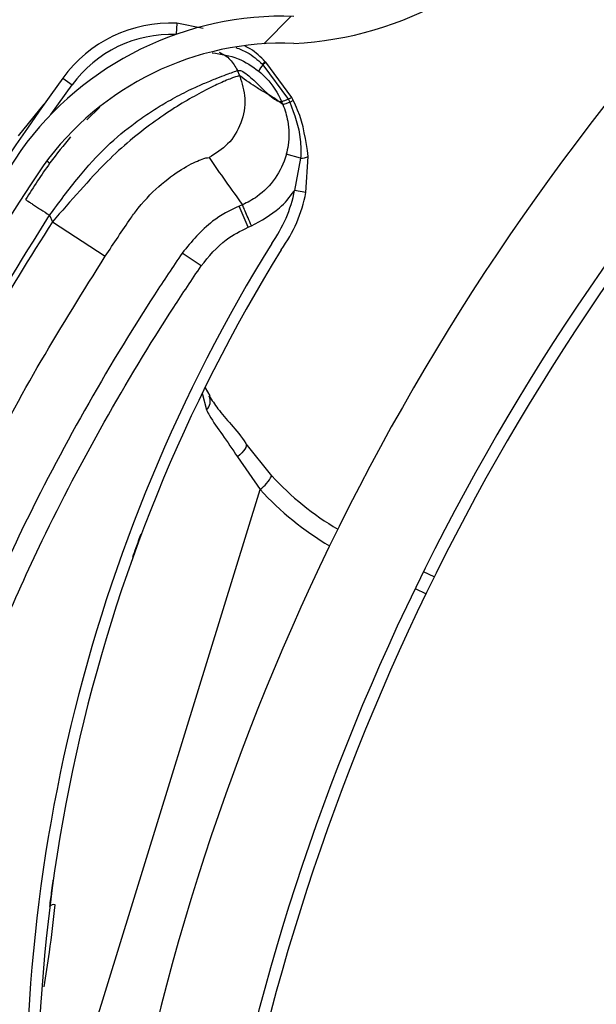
# Model space of a CAD drawing. Header units: inches. Extents: x 170 to 284, y 215 to 248.
# Tile 311 of 656: x 186.2283 to 186.2799, y 244.388 to 244.4761. Entities that reach past the tile are written whole.
import ezdxf

# ---------------------------------------------------------------- set-up
doc = ezdxf.new("R2010")
doc.units = ezdxf.units.IN
doc.header["$LTSCALE"] = 0.25
doc.header["$MEASUREMENT"] = 0
doc.layers.add('ANNOTATIONS', color=1, linetype='Continuous')
doc.layers.add('LH BENCH MOUNT', color=7, linetype='Continuous')
doc.styles.add('ARIAL', font='arial.ttf', dxfattribs={"height": 0.09375})
doc.dimstyles.new('STANDARD$0', dxfattribs={"dimtxt": 0.09375, "dimasz": 0.09375, "dimexe": 0.03125, "dimexo": 0.046875, "dimgap": 0.09, "dimtad": 0, "dimtih": 1, "dimtoh": 1, "dimdec": 4, "dimzin": 0, "dimdsep": 46, "dimtxsty": 'ARIAL', "dimcen": 0.09, "dimadec": 0, "dimazin": 0, "dimtfac": 1, "dimtdec": 4, "dimtofl": 0, "dimtmove": 0, "dimatfit": 1, "dimfxl": 1, "dimtolj": 1, "dimtzin": 0, "dimarcsym": 0})
pattern_1 = [(45, (176.0930244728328, 238.0091787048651), (-0.03026527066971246, 0.03026527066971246), [])]

# ---------------------------------------------------------------- blocks, each defined once
blk = doc.blocks.new('*D111')
at = {"layer": 'ANNOTATIONS', "color": 0, "lineweight": -2, "transparency": 16777216}
for p, q in [((185.296175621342, 244.8942434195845), (185.296175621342, 244.9879934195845)), ((185.9259028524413, 244.8004934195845), (185.264925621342, 244.8004934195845)), ((186.4571933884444, 244.747824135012), (185.264925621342, 244.747824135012)), ((185.296175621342, 244.654074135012), (185.296175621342, 244.560324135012)), ((185.296175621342, 244.560324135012), (185.202425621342, 244.560324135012))]:
    blk.add_line(p, q, dxfattribs=at)
at = {"layer": 'ANNOTATIONS', "color": 0, "transparency": 16777216}
for points in [[(185.280550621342, 244.8942434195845), (185.311800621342, 244.8942434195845), (185.296175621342, 244.8004934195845)], [(185.280550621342, 244.654074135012), (185.311800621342, 244.654074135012), (185.296175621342, 244.747824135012)]]:
    blk.add_solid(points, dxfattribs=at)
at = {"layer": 'defpoints', "color": 0, "transparency": 16777216}
for p in [(185.9727778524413, 244.8004934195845), (185.296175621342, 244.747824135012), (186.5040683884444, 244.747824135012)]:
    blk.add_point(p, dxfattribs=at)
at = {"layer": 'ANNOTATIONS', "color": 0, "transparency": 16777216, "insert": (184.9485229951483, 244.5603241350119), "char_height": 0.09375, "attachment_point": 5, "style": 'ARIAL'}
blk.add_mtext('\\A1;2 5/8"', dxfattribs=at)
blk = doc.blocks.new('*D112')
at = {"layer": 'ANNOTATIONS', "color": 0, "lineweight": -2, "transparency": 16777216}
for p, q in [((185.9644948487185, 245.1675370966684), (185.9644948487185, 245.9014140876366)), ((187.1992356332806, 244.1734105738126), (187.1992356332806, 245.9014140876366)), ((186.0582448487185, 245.8701640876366), (186.271591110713, 245.8701640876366)), ((187.1054856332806, 245.8701640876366), (186.892139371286, 245.8701640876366))]:
    blk.add_line(p, q, dxfattribs=at)
at = {"layer": 'ANNOTATIONS', "color": 0, "transparency": 16777216}
for points in [[(186.0582448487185, 245.8857890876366), (186.0582448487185, 245.8545390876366), (185.9644948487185, 245.8701640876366)], [(187.1054856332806, 245.8857890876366), (187.1054856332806, 245.8545390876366), (187.1992356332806, 245.8701640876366)]]:
    blk.add_solid(points, dxfattribs=at)
at = {"layer": 'defpoints', "color": 0, "transparency": 16777216}
for p in [(187.1992356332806, 245.8701640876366), (185.9644948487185, 245.1206620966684), (187.1992356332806, 244.1265355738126)]:
    blk.add_point(p, dxfattribs=at)
at = {"layer": 'ANNOTATIONS', "color": 0, "transparency": 16777216, "insert": (186.5818652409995, 245.8701640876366), "char_height": 0.09375, "attachment_point": 5, "style": 'ARIAL'}
blk.add_mtext('\\A1;DIM "A"', dxfattribs=at)

msp = doc.modelspace()

# ---------------------------------------------------------------- hatches: boundary and pattern name
at = {"layer": 'LH BENCH MOUNT'}
h = msp.add_hatch(dxfattribs=at)
h.set_pattern_fill('ANSI31', color=256, scale=0.34241245, angle=2.8e-322, style=0)
h.set_pattern_definition([(45, (176.1263761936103, 238.0091787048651), (-0.03026527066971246, 0.03026527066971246), [])])
edge = h.paths.add_edge_path(flags=0)
edge.add_arc((186.41301658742, 243.9014011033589), 0.021400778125, 89.9999999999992, 390.52248781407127, ccw=False)
edge.add_line((186.41301658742, 243.9228018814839), (186.485779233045, 243.9228018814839))
edge.add_arc((186.485779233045, 244.3336968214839), 0.4108949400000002, 270, 450.0000000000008)
edge.add_line((186.485779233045, 244.7445917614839), (186.00212164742, 244.7445917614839))
edge.add_arc((186.00212164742, 244.7488719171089), 0.004280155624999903, 180.0000000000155, 269.9999999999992, ccw=False)
edge.add_line((185.997841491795, 244.7488719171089), (185.997841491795, 244.7916734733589))
edge.add_arc((186.00212164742, 244.7916734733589), 0.004280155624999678, 360, 540, ccw=False)
edge.add_line((186.006401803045, 244.7916734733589), (186.006401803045, 244.7488719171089))
edge.add_line((186.006401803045, 244.7488719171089), (186.003169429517, 244.7488719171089))
edge.add_line((186.003169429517, 244.7488719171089), (186.003169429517, 244.7916734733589))
edge.add_arc((186.00212164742, 244.7916734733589), 0.001047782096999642, 360, 540.0000000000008)
edge.add_line((186.001073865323, 244.7916734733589), (186.001073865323, 244.7488719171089))
edge.add_arc((186.00212164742, 244.7488719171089), 0.001047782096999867, 180, 270)
edge.add_line((186.00212164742, 244.7478241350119), (186.485779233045, 244.7478241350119))
edge.add_arc((186.485779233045, 244.3336968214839), 0.4141273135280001, 269.9999999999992, 450, ccw=False)
edge.add_line((186.485779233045, 243.9195695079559), (186.41301658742, 243.9195695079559))
edge.add_arc((186.41301658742, 243.9014011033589), 0.018168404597, 450.0000000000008, 750.5224878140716)
edge.add_arc((186.4277648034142, 243.9100962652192), 0.001047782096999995, 390.5224878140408, 495.0000000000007)
edge.add_line((186.4270239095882, 243.9108371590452), (186.4183287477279, 243.9021419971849))
edge.add_line((186.4183287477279, 243.9021419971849), (186.4160431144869, 243.9044276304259))
edge.add_line((186.4160431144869, 243.9044276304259), (186.4247382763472, 243.9131227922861))
edge.add_arc((186.4277648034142, 243.9100962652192), 0.004280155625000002, 390.522487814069, 495.0000000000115, ccw=False)
h = msp.add_hatch(dxfattribs=at)
h.set_pattern_fill('ANSI31', color=256, scale=0.34241245, style=0)
h.set_pattern_definition(pattern_1)
edge = h.paths.add_edge_path(flags=0)
edge.add_line((186.4524275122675, 244.7403116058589), (186.1100150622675, 244.7403116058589))
edge.add_line((186.1100150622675, 244.7403116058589), (186.1100150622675, 244.7445917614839))
edge.add_line((186.1100150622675, 244.7445917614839), (186.4524275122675, 244.7445917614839))
edge.add_arc((186.4524275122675, 244.3336968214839), 0.4108949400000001, 269.9999999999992, 450, ccw=False)
edge.add_line((186.4524275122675, 243.9228018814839), (186.3796648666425, 243.9228018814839))
edge.add_line((186.3796648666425, 243.9228018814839), (186.3796648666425, 243.9270820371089))
edge.add_line((186.3796648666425, 243.9270820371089), (186.4524275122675, 243.9270820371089))
edge.add_arc((186.4524275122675, 244.3336968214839), 0.406614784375, 270, 450.0000000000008)
h = msp.add_hatch(dxfattribs=at)
h.set_pattern_fill('ANSI32', color=256, scale=0.34241245, angle=2.8e-322, style=0)
h.set_pattern_definition([(45, (176.0930244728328, 238.0091787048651), (-0.09079581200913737, 0.09079581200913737), []), (45, (176.1535550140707, 238.0091787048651), (-0.09079581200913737, 0.09079581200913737), [])])
edge = h.paths.add_edge_path(flags=0)
edge.add_arc((186.4524275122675, 244.3336968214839), 0.2182879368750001, 180, 540, ccw=False)
edge = h.paths.add_edge_path(flags=0)
edge.add_arc((186.4524275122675, 244.3336968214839), 0.2097276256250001, 180, 540, ccw=False)
h = msp.add_hatch(dxfattribs=at)
h.set_pattern_fill('ANSI31', color=256, scale=0.34241245, angle=2.8e-322, style=0)
h.set_pattern_definition(pattern_1)
edge = h.paths.add_edge_path(flags=0)
edge.add_arc((186.2041794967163, 244.3121942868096), 0.001712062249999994, 432.8696093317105, 455.0800296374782)
edge.add_line((186.20402789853, 244.31389962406), (186.2038141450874, 244.3163041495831))
edge.add_arc((186.2041794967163, 244.3121942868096), 0.004126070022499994, 432.8696093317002, 455.08002963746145, ccw=False)
edge.add_arc((186.2015572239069, 244.3036865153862), 0.01302879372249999, 384.3457767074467, 432.8696093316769, ccw=False)
edge.add_arc((186.196571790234, 244.3019266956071), 0.01830194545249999, 342.8696093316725, 382.9309823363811, ccw=False)
edge.add_arc((186.2028217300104, 244.3000003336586), 0.01176186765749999, 275.0104670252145, 342.86960933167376, ccw=False)
edge.add_arc((186.2015874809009, 244.3037846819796), 0.01566536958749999, 218.1266773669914, 278.30040914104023, ccw=False)
edge.add_arc((186.2089842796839, 244.3099967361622), 0.02532140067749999, 195.7238575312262, 218.8505426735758, ccw=False)
edge.add_arc((186.1993204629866, 244.3063107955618), 0.01504902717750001, 155.0253276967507, 192.1842589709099, ccw=False)
edge.add_arc((186.2108052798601, 244.3013735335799), 0.02754708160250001, 436.1781124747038, 515.802183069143, ccw=False)
edge.add_arc((186.2183269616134, 244.336820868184), 0.008748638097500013, 263.8282282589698, 410.8110415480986)
edge.add_arc((186.2556716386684, 244.3905583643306), 0.05672062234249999, 162.4402450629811, 235.8795090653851, ccw=False)
edge.add_arc((186.4073322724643, 244.3450674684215), 0.2150521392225, 506.2956368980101, 523.0756629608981, ccw=False)
edge.add_arc((186.2518501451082, 244.4475606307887), 0.02884824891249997, 448.028452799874, 504.2833661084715, ccw=False)
edge.add_arc((186.2513591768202, 244.5047904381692), 0.0284373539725, 272.9902032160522, 326.5886769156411)
edge.add_arc((186.2623995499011, 244.4970162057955), 0.01494630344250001, 328.1610501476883, 383.4168014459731)
edge.add_arc((186.2585927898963, 244.4962904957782), 0.0187470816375, 380.8274838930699, 414.3092253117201)
edge.add_arc((186.262141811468, 244.5002487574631), 0.0134739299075, 416.7471667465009, 455.1432550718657)
edge.add_arc((186.2617552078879, 244.5077132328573), 0.006011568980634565, 457.8521419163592, 478.5871829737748)
edge.add_arc((186.2689755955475, 244.4978916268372), 0.01816498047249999, 483.768869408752, 522.869609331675)
edge.add_arc((186.2620712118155, 244.5000197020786), 0.01094007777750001, 522.8696093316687, 612.8696093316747)
edge.add_arc((186.2593985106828, 244.4913483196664), 0.001866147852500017, 252.8696093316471, 268.5118557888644)
edge.add_line((186.2593500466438, 244.4894828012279), (186.2592873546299, 244.4870696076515))
edge.add_arc((186.2593985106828, 244.4913483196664), 0.004280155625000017, 252.8696093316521, 268.51185578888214, ccw=False)
edge.add_arc((186.2620712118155, 244.5000197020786), 0.01335408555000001, 162.8696093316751, 252.86960933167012, ccw=False)
edge.add_arc((186.2689755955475, 244.4978916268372), 0.020578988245, 483.4809676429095, 522.8696093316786, ccw=False)
edge.add_arc((186.2617552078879, 244.5077132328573), 0.008425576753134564, 457.44727651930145, 479.3693202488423, ccw=False)
edge.add_arc((186.262141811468, 244.5002487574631), 0.01588793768, 416.55991158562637, 455.3401900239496, ccw=False)
edge.add_arc((186.2585927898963, 244.4962904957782), 0.02116108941, 380.97414010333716, 414.44678106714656, ccw=False)
edge.add_arc((186.2623995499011, 244.4970162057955), 0.01736031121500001, 328.0498574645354, 383.2354626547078, ccw=False)
edge.add_arc((186.2513591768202, 244.5047904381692), 0.030851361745, 272.78776661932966, 326.6491469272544, ccw=False)
edge.add_arc((186.2518501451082, 244.4475606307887), 0.02643424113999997, 447.8113188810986, 504.1932224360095)
edge.add_arc((186.4073322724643, 244.3450674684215), 0.21263813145, 506.3072777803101, 523.0792988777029)
edge.add_arc((186.2556716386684, 244.3905583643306), 0.05430661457, 522.426235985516, 595.9841441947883)
edge.add_arc((186.2183269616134, 244.336820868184), 0.01116264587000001, 262.93064822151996, 411.39869652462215, ccw=False)
edge.add_arc((186.2108052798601, 244.3013735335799), 0.02513307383, 435.8410095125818, 515.8402671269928)
edge.add_arc((186.1993204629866, 244.3063107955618), 0.01263501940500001, 514.9526566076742, 551.8523061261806)
edge.add_arc((186.2089842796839, 244.3099967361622), 0.022907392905, 195.9139156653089, 218.8893245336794)
edge.add_arc((186.2015874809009, 244.3037846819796), 0.01325136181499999, 218.0618497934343, 278.6048591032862)
edge.add_arc((186.2028217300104, 244.3000003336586), 0.009347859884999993, 274.5921334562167, 342.8696093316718)
edge.add_arc((186.196571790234, 244.3019266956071), 0.01588793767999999, 342.8696093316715, 382.8217882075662)
edge.add_arc((186.2015572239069, 244.3036865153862), 0.01061478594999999, 384.5041106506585, 432.869609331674)

# ---------------------------------------------------------------- linework, layer by layer
for p, q in [((186.2423726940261, 244.4757912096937), (186.2423305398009, 244.4747929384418)), ((186.2447391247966, 244.4753229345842), (186.2423726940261, 244.4757912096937)), ((186.25003413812, 244.472115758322), (186.2500349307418, 244.4721150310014)), ((186.2500349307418, 244.4721150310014), (186.2500855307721, 244.4720682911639)), ((186.2500855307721, 244.4720682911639), (186.2500862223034, 244.4720676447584)), ((186.2500862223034, 244.4720676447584), (186.2523793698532, 244.4689704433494)), ((186.2502937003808, 244.4723391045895), (186.2502929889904, 244.4723398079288)), ((186.250343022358, 244.4722900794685), (186.2502937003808, 244.4723391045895)), ((186.2503437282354, 244.4722893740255), (186.250343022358, 244.4722900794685)), ((186.2526613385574, 244.4691435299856), (186.2503437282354, 244.4722893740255)), ((186.2321760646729, 244.4708680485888), (186.2330067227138, 244.4702637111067)), ((186.2480101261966, 244.4710631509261), (186.2477989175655, 244.4715587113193)), ((186.2497132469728, 244.4714951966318), (186.2497138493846, 244.4714946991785)), ((186.2311035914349, 244.4676056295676), (186.2330067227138, 244.4702637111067)), ((186.2518614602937, 244.4684991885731), (186.2510693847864, 244.4690912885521)), ((186.2282067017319, 244.4656917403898), (186.2304996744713, 244.4685313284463)), ((186.2354967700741, 244.4682841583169), (186.2343144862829, 244.4671430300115)), ((186.2523793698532, 244.4689704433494), (186.2525006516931, 244.468717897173)), ((186.2534556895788, 244.4637093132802), (186.2521667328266, 244.4640551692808)), ((186.2539243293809, 244.4606353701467), (186.2541339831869, 244.4638638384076)), ((186.2307322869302, 244.4634604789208), (186.2310163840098, 244.4632674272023)), ((186.2534556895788, 244.4637093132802), (186.2529154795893, 244.4608288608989)), ((186.2539243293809, 244.4606353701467), (186.2529154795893, 244.4608288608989)), ((186.2482482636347, 244.4595404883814), (186.2479494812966, 244.4594131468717)), ((186.2487545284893, 244.457524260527), (186.2479494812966, 244.4594131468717)), ((186.2309925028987, 244.4585994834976), (186.2312432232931, 244.4580112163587)), ((186.2312432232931, 244.4580112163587), (186.2359764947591, 244.4549323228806)), ((186.2487545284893, 244.457524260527), (186.2490533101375, 244.4576516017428)), ((186.2445537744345, 244.4540684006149), (186.2428554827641, 244.4552224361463)), ((186.2446552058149, 244.4426700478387), (186.2450368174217, 244.4411865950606)), ((186.2449176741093, 244.4431468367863), (186.2453205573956, 244.4424391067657)), ((186.2508658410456, 244.4352873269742), (186.248569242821, 244.4381584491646)), ((186.2478037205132, 244.4369877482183), (186.2498213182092, 244.434060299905)), ((186.230551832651, 244.3715418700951), (186.2498213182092, 244.434060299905)), ((186.2654161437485, 244.4262426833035), (186.2644527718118, 244.4267085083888)), ((186.2637144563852, 244.4252012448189), (186.2646777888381, 244.4247354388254))]:
    msp.add_line(p, q, dxfattribs=at)
at = {"layer": 'LH BENCH MOUNT', "flags": 128}
msp.add_lwpolyline([(186.248569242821, 244.4381584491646), (186.2486010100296, 244.4380711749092), (186.2485933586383, 244.4379596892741), (186.24854649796, 244.4378270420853), (186.2484617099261, 244.4376768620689), (186.2483413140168, 244.4375132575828), (186.2481886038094, 244.4373407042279), (186.2480077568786, 244.4371639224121), (186.2478037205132, 244.4369877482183)], dxfattribs=at)
at = {"layer": 'LH BENCH MOUNT'}
for centre, radius, start, end in [((186.4524275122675, 244.3336968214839), 0.218287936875, 358.7109930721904, 270.0000000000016), ((186.4524275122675, 244.3336968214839), 0.2097276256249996, 358.6583711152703, 270.0000000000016), ((186.4524275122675, 244.3336968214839), 0.20865758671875, 358.6514896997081, 270), ((186.2513591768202, 244.5047904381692), 0.03085136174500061, 272.7877666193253, 326.6491469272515), ((186.2518501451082, 244.4475606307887), 0.02884824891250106, 88.02845279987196, 144.283366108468), ((186.2418670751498, 244.4638174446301), 0.01198443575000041, 87.58199473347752, 143.9625880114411), ((186.2418670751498, 244.4638174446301), 0.01095719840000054, 87.58199473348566, 143.9625880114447), ((186.2518501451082, 244.4475606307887), 0.02643424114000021, 87.81131888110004, 144.1932224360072), ((186.2517657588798, 244.470569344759), 0.002251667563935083, 138.2635644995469, 155.720705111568), ((186.2517678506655, 244.470567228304), 0.00225369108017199, 138.2593743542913, 155.6987549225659), ((186.2511810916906, 244.4710522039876), 0.001564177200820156, 124.5953035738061, 137.1606613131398), ((186.2511846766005, 244.4710487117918), 0.001568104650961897, 124.6238759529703, 137.1559559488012), ((186.2512616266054, 244.4709632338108), 0.001613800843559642, 124.6957020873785, 136.7836987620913), ((186.2512609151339, 244.4709638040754), 0.001611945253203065, 124.6800920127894, 136.7810672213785), ((186.40689113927, 244.3437557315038), 0.2160622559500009, 143.9625880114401, 159.429331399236), ((186.4073322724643, 244.3450674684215), 0.2150521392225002, 146.2956368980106, 163.0756629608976), ((186.2535042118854, 244.4650622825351), 0.001353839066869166, 267.9460491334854, 297.7215107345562), ((186.4073322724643, 244.3450674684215), 0.2126381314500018, 146.3072777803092, 163.0792988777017), ((186.2411455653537, 244.463086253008), 0.01198443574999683, 324.2107068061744, 349.1428904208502), ((186.2411455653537, 244.463086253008), 0.01301167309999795, 324.3721675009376, 349.142890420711), ((186.3754347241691, 244.3788732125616), 0.1465525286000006, 148.2102277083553, 184.8881843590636), ((186.3754347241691, 244.3788732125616), 0.1455252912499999, 148.2240339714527, 186.7401596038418), ((186.2442467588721, 244.441983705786), 0.001122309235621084, 314.7454227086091, 22.8164439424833), ((186.2476550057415, 244.4369624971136), 0.003621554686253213, 306.7390858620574, 332.4478656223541), ((186.269988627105, 244.4529376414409), 0.02602334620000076, 222.7069825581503, 239.5091641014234), ((186.2702021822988, 244.4528718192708), 0.02773540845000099, 222.7069825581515, 239.322740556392), ((186.2314055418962, 244.3963954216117), 0.0005320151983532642, 81.69212453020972, 137.6980253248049)]:
    msp.add_arc(centre, radius, start, end, dxfattribs=at)
for points, knots in [([(186.2476512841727, 244.4736045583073), (186.2479987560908, 244.4734750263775), (186.2488890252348, 244.4731431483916), (186.2496004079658, 244.4725048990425), (186.25003413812, 244.472115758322)], [0, 0, 0, 0, 0.3902998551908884, 1, 1, 1, 1]), ([(186.2502929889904, 244.4723398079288), (186.2498734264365, 244.4727602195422), (186.2493210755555, 244.4733136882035), (186.2486301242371, 244.4736602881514), (186.2484640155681, 244.4737436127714)], [0, 0, 0, 0, 0.7595942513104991, 1, 1, 1, 1]), ([(186.245550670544, 244.4731309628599), (186.2463433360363, 244.473015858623), (186.2478634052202, 244.4727951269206), (186.2491145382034, 244.4719159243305), (186.2497132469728, 244.4714951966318)], [0, 0, 0, 0, 0.5214667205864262, 0.9999999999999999, 0.9999999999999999, 0.9999999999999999, 0.9999999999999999]), ([(186.2461666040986, 244.4731818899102), (186.2463399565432, 244.4730988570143), (186.2467004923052, 244.4729261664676), (186.2473155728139, 244.4724196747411), (186.247608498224, 244.4718978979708), (186.2477989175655, 244.4715587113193)], [0, 0, 0, 0, 0.2447599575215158, 0.5090480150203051, 1, 1, 1, 1]), ([(186.2309925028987, 244.4585994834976), (186.2318468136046, 244.4597556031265), (186.233459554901, 244.4619380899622), (186.2360315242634, 244.4647983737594), (186.238273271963, 244.4666313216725), (186.2400476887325, 244.4678661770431), (186.2412292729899, 244.4685938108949), (186.2422297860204, 244.469152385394), (186.2430633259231, 244.4695860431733), (186.2439798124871, 244.4700308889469), (186.2449904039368, 244.4704788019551), (186.2463370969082, 244.4710138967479), (186.2475070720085, 244.4714485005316), (186.2477074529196, 244.4715241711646), (186.2477989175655, 244.4715587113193)], [0, 0, 0, 0, 0.1307156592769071, 0.2467609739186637, 0.3577928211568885, 0.417097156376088, 0.4791482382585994, 0.5177152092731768, 0.5590896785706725, 0.603294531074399, 0.6633484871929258, 0.7353692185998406, 0.879208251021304, 1, 1, 1, 1]), ([(186.2480101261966, 244.4710631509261), (186.2479249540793, 244.4710562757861), (186.2477518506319, 244.4710423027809), (186.2468160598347, 244.4706832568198), (186.2455243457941, 244.4700944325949), (186.2439911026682, 244.4692971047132), (186.2421904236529, 244.4682344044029), (186.2402401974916, 244.4669151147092), (186.2381873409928, 244.4653135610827), (186.2359743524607, 244.4633225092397), (186.2336957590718, 244.4608056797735), (186.2320676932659, 244.4589506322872), (186.2312432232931, 244.4580112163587)], [0, 0, 0, 0, 0.109401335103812, 0.2223468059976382, 0.315179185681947, 0.4102231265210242, 0.5012749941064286, 0.594600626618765, 0.6834485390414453, 0.7745330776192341, 0.8858211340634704, 0.9999999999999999, 0.9999999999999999, 0.9999999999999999, 0.9999999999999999]), ([(186.2480101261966, 244.4710631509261), (186.248212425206, 244.4703982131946), (186.2486326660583, 244.4690169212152), (186.2482246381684, 244.4668143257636), (186.2470789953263, 244.4648889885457), (186.2458520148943, 244.4641268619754), (186.2452613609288, 244.4637599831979)], [0, 0, 0, 0, 0.2406941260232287, 0.4999999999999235, 0.7593058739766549, 1, 1, 1, 1]), ([(186.2477989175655, 244.4715587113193), (186.2479126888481, 244.4715651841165), (186.2481515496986, 244.471578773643), (186.2486694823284, 244.471216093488), (186.2492881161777, 244.4706612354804), (186.2499299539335, 244.4700299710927), (186.2505720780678, 244.4694060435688), (186.2509306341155, 244.4691300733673), (186.2511124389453, 244.4689901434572)], [0, 0, 0, 0, 0.1574760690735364, 0.3306182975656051, 0.4911886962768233, 0.6742546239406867, 0.834831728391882, 1, 1, 1, 1]), ([(186.2510693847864, 244.4690912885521), (186.2508851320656, 244.46920898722), (186.2503769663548, 244.4695335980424), (186.2494178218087, 244.4700485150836), (186.2485438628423, 244.4706784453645), (186.2480101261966, 244.4710631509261)], [0, 0, 0, 0, 0.1812946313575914, 0.5000073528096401, 1, 1, 1, 1]), ([(186.2497138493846, 244.4714946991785), (186.2499432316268, 244.4712898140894), (186.2507907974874, 244.4705327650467), (186.251419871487, 244.4695379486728), (186.2517439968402, 244.4687753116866), (186.2517440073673, 244.4687752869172)], [0, 0, 0, 0, 0.2706300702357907, 0.9999763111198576, 1, 1, 1, 1]), ([(186.252795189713, 244.4688819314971), (186.2527951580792, 244.468881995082), (186.2527515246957, 244.4689696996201), (186.2527064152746, 244.4690566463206), (186.2526613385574, 244.4691435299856)], [0, 0, 0, 0, 0.0007249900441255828, 1, 1, 1, 1]), ([(186.2511124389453, 244.4689901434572), (186.2511942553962, 244.4689380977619), (186.2513587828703, 244.4688334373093), (186.2515724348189, 244.4687544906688), (186.2516867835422, 244.4687686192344), (186.2517438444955, 244.4687756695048)], [0, 0, 0, 0, 0.3313600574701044, 0.6663431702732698, 0.9999999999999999, 0.9999999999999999, 0.9999999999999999, 0.9999999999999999]), ([(186.251743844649, 244.4687756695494), (186.251773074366, 244.4687069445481), (186.2518122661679, 244.4686147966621), (186.2518514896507, 244.4685226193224), (186.2518614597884, 244.4684991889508)], [0, 0, 0, 0, 0.7458120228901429, 1, 1, 1, 1]), ([(186.2523793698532, 244.4689704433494), (186.2523559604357, 244.4689616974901), (186.2522152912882, 244.4689091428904), (186.2519985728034, 244.4688326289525), (186.2517966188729, 244.4687712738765), (186.2517615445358, 244.468773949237), (186.2517440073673, 244.4687752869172)], [0, 0, 0, 0, 0.06239373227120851, 0.3749291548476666, 0.6874645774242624, 1, 1, 1, 1]), ([(186.2518595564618, 244.4685036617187), (186.2518595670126, 244.4685036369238), (186.2520628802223, 244.4680258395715), (186.2524121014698, 244.4668364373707), (186.2524510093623, 244.4652970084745), (186.2522292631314, 244.4643283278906), (186.2521667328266, 244.4640551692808)], [0, 0, 0, 0, 1.782673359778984e-05, 0.3435204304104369, 0.8148790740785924, 1, 1, 1, 1]), ([(186.2525006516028, 244.4687178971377), (186.2524769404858, 244.4687086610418), (186.2523345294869, 244.4686531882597), (186.2521153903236, 244.4685710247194), (186.2519121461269, 244.4685019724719), (186.2518783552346, 244.4685001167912), (186.2518614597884, 244.4684991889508)], [0, 0, 0, 0, 0.06242876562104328, 0.3749525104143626, 0.6874762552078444, 1, 1, 1, 1]), ([(186.252500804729, 244.4687175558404), (186.2529042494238, 244.4676218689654), (186.2535043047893, 244.4659922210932), (186.2534676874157, 244.4642727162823), (186.2534556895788, 244.4637093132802)], [0, 0, 0, 0, 0.6723457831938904, 0.9999999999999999, 0.9999999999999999, 0.9999999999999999, 0.9999999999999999]), ([(186.2541339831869, 244.4638638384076), (186.2539295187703, 244.4652827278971), (186.2536792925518, 244.4670191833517), (186.2529318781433, 244.468593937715), (186.2527951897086, 244.468881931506)], [0, 0, 0, 0, 0.8171182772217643, 1, 1, 1, 1]), ([(186.2328763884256, 244.4656258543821), (186.2322482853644, 244.4648590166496), (186.2308111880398, 244.4631044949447), (186.2295513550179, 244.4611203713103), (186.2288421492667, 244.4600034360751)], [0, 0, 0, 0, 0.4370636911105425, 1, 1, 1, 1]), ([(186.238262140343, 244.4583437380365), (186.2382621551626, 244.4583437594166), (186.2384766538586, 244.4586532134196), (186.2393681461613, 244.4598499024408), (186.2411394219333, 244.4616088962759), (186.2431667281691, 244.4629756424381), (186.2448093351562, 244.4637372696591), (186.2451002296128, 244.4637518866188), (186.2452613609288, 244.4637599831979)], [0, 0, 0, 0, 4.497367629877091e-06, 0.06509473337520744, 0.2616701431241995, 0.47531050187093, 0.7093656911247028, 1, 1, 1, 1]), ([(186.2452613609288, 244.4637599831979), (186.2457488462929, 244.463055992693), (186.2467238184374, 244.4616480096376), (186.2477400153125, 244.4602429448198), (186.2482481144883, 244.4595404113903)], [0, 0, 0, 0, 0.4999992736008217, 1, 1, 1, 1]), ([(186.2521667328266, 244.4640551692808), (186.2521608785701, 244.4640336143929), (186.2519544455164, 244.4632735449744), (186.2512769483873, 244.4618378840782), (186.2498228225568, 244.460364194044), (186.2487095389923, 244.4597371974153), (186.2482481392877, 244.4595404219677), (186.2482481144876, 244.459540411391)], [0, 0, 0, 0, 0.01087401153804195, 0.3834398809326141, 0.755811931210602, 0.9999868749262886, 1, 1, 1, 1]), ([(186.2490533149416, 244.4576515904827), (186.249935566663, 244.4581313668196), (186.2513965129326, 244.4589258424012), (186.2525049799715, 244.4602307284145), (186.2528948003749, 244.4607987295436), (186.2529154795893, 244.4608288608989)], [0, 0, 0, 0, 0.5907811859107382, 0.9782917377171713, 1, 1, 1, 1]), ([(186.2288421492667, 244.4600034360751), (186.2288708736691, 244.4599846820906), (186.2289150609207, 244.4599558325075), (186.2291832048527, 244.4597807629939), (186.2294607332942, 244.4595995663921), (186.2298052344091, 244.4593746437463), (186.2303058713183, 244.4590477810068), (186.2307219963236, 244.4587760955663), (186.2309925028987, 244.4585994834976)], [0, 0, 0, 0, 0.2394568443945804, 0.368360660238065, 0.4999999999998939, 0.6316393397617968, 0.7605431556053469, 0.9999999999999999, 0.9999999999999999, 0.9999999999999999, 0.9999999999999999]), ([(186.2479494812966, 244.4594131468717), (186.2479494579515, 244.4594131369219), (186.2471135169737, 244.4590568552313), (186.2451303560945, 244.4579692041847), (186.2437003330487, 244.4562425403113), (186.2428554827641, 244.4552224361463)], [0, 0, 0, 0, 1.142795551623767e-05, 0.4092118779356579, 1, 1, 1, 1]), ([(186.2064432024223, 244.4064922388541), (186.2079382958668, 244.4110075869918), (186.2109362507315, 244.4200617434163), (186.2166890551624, 244.4332617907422), (186.2232516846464, 244.4462129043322), (186.2284080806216, 244.4544639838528), (186.2309925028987, 244.4585994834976)], [0, 0, 0, 0, 0.2468628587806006, 0.4950083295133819, 0.7468945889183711, 1, 1, 1, 1]), ([(186.2312432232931, 244.4580112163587), (186.2292431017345, 244.4548290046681), (186.2252370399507, 244.4484553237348), (186.2198916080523, 244.4385077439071), (186.2150581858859, 244.4282957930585), (186.2108614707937, 244.4181114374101), (186.2085406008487, 244.4112424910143), (186.2074263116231, 244.4079445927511)], [0, 0, 0, 0, 0.2027568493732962, 0.4061035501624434, 0.6088604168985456, 0.8122072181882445, 0.9999999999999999, 0.9999999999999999, 0.9999999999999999, 0.9999999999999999]), ([(186.2359764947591, 244.4549323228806), (186.236737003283, 244.4560840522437), (186.2374975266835, 244.4572358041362), (186.2382621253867, 244.4583437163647), (186.238262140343, 244.4583437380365)], [0, 0, 0, 0, 0.9999804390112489, 1, 1, 1, 1]), ([(186.2445537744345, 244.4540684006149), (186.245246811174, 244.4549192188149), (186.2464210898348, 244.4563608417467), (186.2480762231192, 244.4571860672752), (186.2487545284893, 244.457524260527)], [0, 0, 0, 0, 0.5901808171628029, 1, 1, 1, 1]), ([(186.2428554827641, 244.4552224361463), (186.2420253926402, 244.453982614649), (186.2389521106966, 244.4493923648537), (186.2340200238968, 244.4411828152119), (186.2288317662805, 244.4313661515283), (186.2259527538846, 244.4249156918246), (186.2247234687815, 244.422161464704)], [0, 0, 0, 0, 0.1185397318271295, 0.4388752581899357, 0.7604101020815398, 1, 1, 1, 1]), ([(186.2128014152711, 244.406214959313), (186.2128014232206, 244.4062149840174), (186.2138387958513, 244.4094387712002), (186.2161658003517, 244.4160953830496), (186.2202192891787, 244.4260146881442), (186.2249275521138, 244.4359444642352), (186.2301294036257, 244.4456292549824), (186.2340274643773, 244.4518313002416), (186.2359764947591, 244.4549323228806)], [0, 0, 0, 0, 1.439079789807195e-06, 0.1877923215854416, 0.3908439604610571, 0.5938956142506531, 0.796947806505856, 1, 1, 1, 1]), ([(186.2266094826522, 244.4213497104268), (186.2278260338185, 244.4240754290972), (186.2306691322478, 244.4304454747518), (186.2358024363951, 244.4401610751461), (186.2406825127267, 244.4482862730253), (186.243732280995, 244.4528414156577), (186.2445537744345, 244.4540684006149)], [0, 0, 0, 0, 0.2395900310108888, 0.5599255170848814, 0.8814604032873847, 1, 1, 1, 1]), ([(186.2452773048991, 244.4424333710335), (186.2455215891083, 244.4420605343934), (186.24604823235, 244.4412567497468), (186.2472530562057, 244.4398648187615), (186.2482156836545, 244.4387530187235), (186.248643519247, 244.4380338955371), (186.248685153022, 244.4379639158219)], [0, 0, 0, 0, 0.2839420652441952, 0.6121401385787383, 0.9622563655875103, 1, 1, 1, 1]), ([(186.2450368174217, 244.4411865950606), (186.2451216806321, 244.4410205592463), (186.2455065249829, 244.4402676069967), (186.2464597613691, 244.4389717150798), (186.2473515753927, 244.4376552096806), (186.2478037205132, 244.4369877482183)], [0, 0, 0, 0, 0.1223980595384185, 0.5550603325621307, 1, 1, 1, 1]), ([(186.2384354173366, 244.4280016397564), (186.2385346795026, 244.4282901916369), (186.2387770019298, 244.428994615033), (186.2390375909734, 244.4296931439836), (186.2391914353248, 244.4301055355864)], [0, 0, 0, 0, 0.4096284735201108, 1, 1, 1, 1]), ([(186.2310120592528, 244.396753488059), (186.2310750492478, 244.3972491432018), (186.2311938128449, 244.3981836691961), (186.2313137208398, 244.3990412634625), (186.2313212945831, 244.3990951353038), (186.2313241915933, 244.399115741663)], [0, 0, 0, 0, 0.4108597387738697, 0.7746496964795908, 1, 1, 1, 1]), ([(186.2305089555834, 244.3895667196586), (186.2306743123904, 244.3906032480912), (186.2310668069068, 244.3930635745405), (186.2313300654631, 244.39550752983), (186.2314824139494, 244.3969218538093)], [0, 0, 0, 0, 0.4212971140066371, 1, 1, 1, 1]), ([(186.2294152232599, 244.3663852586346), (186.2282293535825, 244.3677533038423), (186.2256233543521, 244.3707596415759), (186.222630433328, 244.3760596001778), (186.2204932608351, 244.381993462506), (186.219364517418, 244.3876805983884), (186.2194425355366, 244.391373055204), (186.219476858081, 244.3929974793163)], [0, 0, 0, 0, 0.1859244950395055, 0.4085770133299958, 0.6208996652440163, 0.8332222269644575, 1, 1, 1, 1])]:
    msp.add_open_spline(points, degree=3, knots=knots, dxfattribs=at)
for points in [[(186.2526613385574, 244.4691435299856), (186.2526585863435, 244.4691397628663), (186.2526530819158, 244.4691322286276), (186.2525958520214, 244.4690954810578), (186.2525075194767, 244.4690428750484), (186.2524220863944, 244.4689945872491), (186.2523793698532, 244.4689704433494)], [(186.2527951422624, 244.4688820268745), (186.2527919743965, 244.4688787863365), (186.2527856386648, 244.4688723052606), (186.2527255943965, 244.4688376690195), (186.2526335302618, 244.4687874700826), (186.2525449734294, 244.4687410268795), (186.2525006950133, 244.468717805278)], [(186.2490535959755, 244.4576517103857), (186.2489502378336, 244.4578939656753), (186.2487435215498, 244.4583784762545), (186.2484807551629, 244.4589943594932), (186.248293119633, 244.4594341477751), (186.2482629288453, 244.4595049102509), (186.2482478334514, 244.4595402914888)]]:
    msp.add_open_spline(points, degree=3, dxfattribs=at)

# ---------------------------------------------------------------- dimensions: what is measured, and where the dimension line sits
at = {"layer": 'ANNOTATIONS'}
dim = msp.add_linear_dim(base=(187.1992356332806, 245.8701640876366), p1=(185.9644948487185, 245.1206620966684), p2=(187.1992356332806, 244.1265355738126), text='DIM "A"', dimstyle='STANDARD$0', dxfattribs=at)
dim.commit()
dim.dimension.update_dxf_attribs({"geometry": '*D112', "text_midpoint": (186.5818652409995, 245.8701640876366)})
dim = msp.add_linear_dim(base=(185.296175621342, 244.747824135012), p1=(185.9727778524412, 244.8004934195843), p2=(186.5040683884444, 244.7478241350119), angle=90, text='2 5/8"', dimstyle='STANDARD$0', dxfattribs=at)
dim.commit()
dim.dimension.update_dxf_attribs({"geometry": '*D111', "text_midpoint": (184.9485229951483, 244.5603241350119)})

doc.saveas('drawing.dxf')
